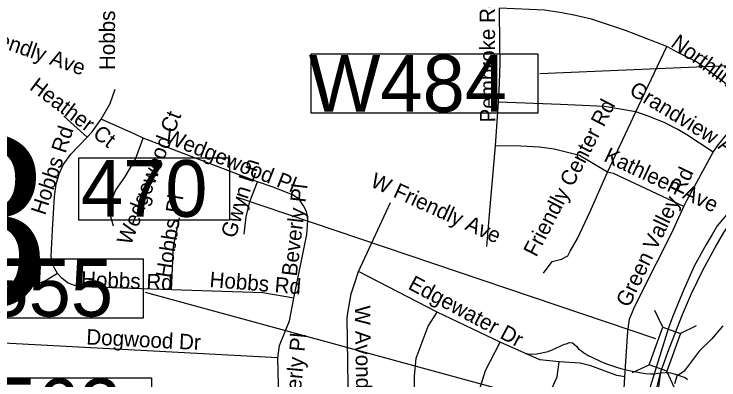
# Model space of a CAD drawing. Extents: x 1662474 to 1856135, y 779280 to 917889.
# Drawn here: x 1750894 to 1755241, y 849598 to 851857 of the extents above; entities that cross this region are included whole.
import ezdxf

# ---------------------------------------------------------------- set-up
doc = ezdxf.new("R2010")
doc.units = 0
for name, color, linetype in [('Exist Hydrographic Creek Single Shore', 7, 'Continuous'), ('Exist Hydrographic Misc Water Feature', 7, 'Continuous'), ('Exist Road Non-System Structure Non-Sys Other Number Label', 7, 'Continuous'), ('Exist Road Non-System Type 51', 7, 'Continuous'), ('Exist Road Non-System Type 51 Label', 7, 'Continuous'), ('Exist Road Primary Interstate Ramp 1 Lane Attributed', 7, 'Continuous'), ('Exist Road Secondary Structure Culvert Number Label', 7, 'Continuous'), ('Exist Road Secondary Structure NCDOT Private Pedestrian Number Label', 7, 'Continuous'), ('Exist Road Secondary Structure Standard Bridge CELL', 7, 'Continuous'), ('Exist Road Secondary Structure Standard Bridge Number Label', 7, 'Continuous'), ('Exist Road Secondary Type 51 Divided Attributed', 7, 'Continuous')]:
    doc.layers.add(name, color=color, linetype=linetype)

msp = doc.modelspace()

# ---------------------------------------------------------------- linework, layer by layer
at = {"layer": 'Exist Hydrographic Creek Single Shore'}
msp.add_lwpolyline([(1755265.4, 849931.6), (1755196.2, 849852.1), (1755118.4, 849775.6), (1755026.5, 849652.6), (1754981.9, 849622.1), (1754965.9, 849573.3)], dxfattribs=at)
at = {"layer": 'Exist Hydrographic Misc Water Feature'}
msp.add_lwpolyline([(1754049, 849761.4), (1754083.8, 849758), (1754117.4, 849760.3), (1754187.4, 849772.8), (1754230.5, 849793.3), (1754266.2, 849808.9), (1754288.3, 849818.6), (1754301.3, 849822.1), (1754317.9, 849829), (1754338.2, 849826.5), (1754349.7, 849817.9), (1754365.4, 849804.4), (1754373, 849792.9), (1754395.5, 849775), (1754405.3, 849767), (1754413.1, 849761), (1754427.3, 849752.8), (1754435.3, 849748.8), (1754457, 849738.6), (1754508.9, 849714.1), (1754526.9, 849706), (1754552.8, 849695.8), (1754614.7, 849675.2), (1754636.6, 849669), (1754706.5, 849652.5), (1754762.5, 849642.1), (1754788.4, 849637.9), (1754820.4, 849635.6), (1754840.2, 849635.4), (1754866.5, 849639.2), (1754886.4, 849643), (1754908.5, 849644.8), (1754928.4, 849644.7), (1754942.6, 849642.5), (1754970.2, 849634.3), (1755014.3, 849620), (1755032.2, 849613.8), (1755046.3, 849601.7)], dxfattribs=at)
at = {"layer": 'Exist Road Non-System Type 51'}
for p, q in [((1754729.4, 851252.8), (1754918.9, 851656.7)), ((1753863, 851043.6), (1753881.6, 851312.1)), ((1751344.4, 851096.9), (1751200.4, 851225.8)), ((1754554.4, 850880.9), (1754729.4, 851252.8)), ((1752395.2, 850820.8), (1751690.1, 851090.4)), ((1753019.1, 850266.7), (1753216, 850693.8)), ((1753502.4, 850017.6), (1753019.1, 850266.7)), ((1753890.9, 849831.2), (1753502.4, 850017.6)), ((1752519.9, 849734.7), (1750685.9, 849832.1))]:
    msp.add_line(p, q, dxfattribs=at)
for points in [[(1753881.6, 851312.1), (1753888.4, 851427.9), (1753892.4, 851555.9), (1753890.5, 851660.7), (1753887.9, 851893.4)], [(1754918.9, 851656.7), (1754663.8, 851755.1), (1754454.6, 851825.5), (1754355.9, 851847.5), (1754272.1, 851865.4), (1754165.1, 851881.1), (1753887.9, 851893.4)], [(1755435.6, 851294.5), (1755258.5, 851446.5), (1755103.4, 851561.9), (1754987.6, 851619.4), (1754918.9, 851656.7)], [(1751430.8, 851208.2), (1751486.1, 851305.5), (1751517.1, 851392.4)], [(1754729.4, 851252.8), (1754535.6, 851286.1), (1754263.2, 851298.7), (1753881.6, 851312.1)], [(1755205.1, 851003.9), (1755232.5, 851044.4), (1755435.6, 851294.5)], [(1755205.1, 851003.9), (1755043.9, 851111), (1754987.6, 851143.6), (1754906.5, 851186.1), (1754810.5, 851224.9), (1754729.4, 851252.8)], [(1751344.4, 851096.9), (1751375.4, 851129.9), (1751430.8, 851208.2)], [(1751690.1, 851090.4), (1751637.9, 851115.5), (1751430.8, 851208.2)], [(1751162.8, 850255.2), (1751145.1, 850283.2), (1751130.5, 850312.1), (1751122.1, 850360.4), (1751131, 850525.2), (1751143.1, 850731.2), (1751153.1, 850807.7), (1751171.1, 850869.6), (1751197.1, 850926.8), (1751244.1, 850991.4), (1751344.4, 851096.9)], [(1751507.6, 850547.9), (1751486.1, 850620.2), (1751486.1, 850670.7), (1751500, 850721.2), (1751520.2, 850767.8), (1751576.4, 850849.9), (1751643.4, 850960.9), (1751690.1, 851090.4)], [(1753808.6, 850422.9), (1753825.4, 850620), (1753863, 851043.6)], [(1754554.4, 850880.9), (1754381.6, 850982.9), (1754224.4, 851022.6), (1754134.9, 851034.9), (1754019.1, 851041.5), (1753863, 851043.6)], [(1755024.6, 850668.2), (1755042.2, 850706.1), (1755205.1, 851003.9)], [(1754158.5, 850257.2), (1754212.9, 850329.2), (1754270.1, 850343.6), (1754308.6, 850364.4), (1754324.4, 850393.8), (1754369.2, 850471.9), (1754446.1, 850638.6), (1754554.4, 850880.9)], [(1755024.6, 850668.2), (1754590.5, 850872.8), (1754554.4, 850880.9)], [(1752313.1, 850497.4), (1752326.2, 850606.1), (1752348.4, 850698.8), (1752395.2, 850820.8)], [(1752620.2, 850102.4), (1752698.6, 850495.6), (1752704.1, 850553.1), (1752705.5, 850581.2), (1752703.1, 850607.4), (1752697.1, 850638.6), (1752679.5, 850674), (1752651.4, 850713.4), (1752611.9, 850739.9), (1752492.1, 850789.2), (1752395.2, 850820.8)], [(1754689.8, 849973.2), (1754716.8, 850040.2), (1754758.5, 850128.4), (1754949.4, 850506.9), (1755024.6, 850668.2)], [(1751864.9, 850155.4), (1751876.6, 850425), (1751913.6, 850598.2)], [(1751162.8, 850255.2), (1751092.9, 850211.4), (1751043.1, 850192.9), (1750994, 850182.4), (1750908.6, 850178), (1750832.6, 850183.2), (1750760.6, 850186.4)], [(1751864.9, 850155.4), (1751312.9, 850173.8), (1751273.2, 850178.2), (1751227.4, 850196.6), (1751189.9, 850225), (1751162.8, 850255.2)], [(1752805, 848575.2), (1752917.1, 848825.5), (1752956.4, 848956), (1752963.5, 849012.2), (1752949.1, 849982.2), (1752953.9, 850025), (1752973.8, 850129.4), (1752992.9, 850191.9), (1753019.1, 850266.7)], [(1752620.2, 850102.4), (1752427.4, 850136.2), (1751864.9, 850155.4)], [(1752519.9, 849734.7), (1752530.1, 849810), (1752592.9, 849964.1), (1752620.2, 850102.4)], [(1753298.4, 848464.1), (1753293.6, 848612.2), (1753297.9, 848698.8), (1753354.4, 848884.9), (1753364.6, 849009), (1753362.5, 849622.4), (1753374, 849731.9), (1753447.5, 849929.4), (1753502.4, 850017.6)], [(1754659.6, 849616.6), (1754678.1, 849899.8), (1754689.8, 849973.2)], [(1753845.4, 848473), (1753845.9, 848643.1), (1753825.6, 848755.4), (1753765.9, 848981.2), (1753764.2, 849284), (1753763, 849531.9), (1753801.9, 849657.2), (1753890.9, 849831.2)], [(1754255.1, 849709.5), (1754136.5, 849722.6), (1753890.9, 849831.2)], [(1752465.1, 849287.2), (1752504.5, 849374.9), (1752527.4, 849480.1), (1752519.9, 849734.7)], [(1754118.9, 848442.9), (1754206.5, 848705.6), (1754228.1, 848856.8), (1754215.5, 848976.7), (1754134.4, 849244.2), (1754132.2, 849323.7), (1754150.1, 849413.2), (1754242.8, 849618.4), (1754255.1, 849709.5)], [(1754659.6, 849616.6), (1754610.5, 849625.8), (1754451.4, 849685.9), (1754384.5, 849701.6), (1754255.1, 849709.5)], [(1754461.4, 848218.4), (1754506.5, 848314.8), (1754546.4, 848432.4), (1754581.4, 848565.2), (1754600.8, 848669.9), (1754616.2, 848831.9), (1754659.6, 849616.6)]]:
    msp.add_lwpolyline(points, dxfattribs=at)
at = {"layer": 'Exist Road Primary Interstate Ramp 1 Lane Attributed'}
msp.add_lwpolyline([(1754922.8, 849208.2), (1754887, 849307.8), (1754873.1, 849363.6), (1754869.1, 849443.2), (1754865.1, 849508.9), (1754883.4, 849649.2)], dxfattribs=at)
at = {"layer": 'Exist Road Secondary Structure Culvert Number Label'}
msp.add_line((1754871.8, 849273.5), (1751704.9, 850138.8), dxfattribs=at)
for points in [[(1750407.7, 850345.6), (1751690.6, 850345.6), (1751690.6, 849980.6), (1750407.7, 849980.6)], [(1750457.7, 849611.5), (1751740.6, 849611.5), (1751740.6, 849246.5), (1750457.7, 849246.5)]]:
    msp.add_lwpolyline(points, close=True, dxfattribs=at)
at = {"layer": 'Exist Road Secondary Structure NCDOT Private Pedestrian Number Label'}
msp.add_line((1756464.2, 851587.7), (1754135.9, 851487.1), dxfattribs=at)
msp.add_lwpolyline([(1752725.2, 851610.6), (1754124.9, 851610.6), (1754124.9, 851245.3), (1752725.2, 851245.3)], close=True, dxfattribs=at)
at = {"layer": 'Exist Road Secondary Structure Standard Bridge CELL'}
for p, q in [((1754894.5, 849924.2), (1754846.5, 850026.7)), ((1755000.9, 849885.7), (1755103.4, 849933.7)), ((1754707.2, 849643.2), (1754809.7, 849691.3)), ((1754966.6, 849549.4), (1754918.6, 849651.9))]:
    msp.add_line(p, q, dxfattribs=at)
msp.add_lwpolyline([(1754809.7, 849691.3), (1754894, 849924.4), (1755002.9, 849885), (1754918.6, 849651.9)], close=True, dxfattribs=at)
at = {"layer": 'Exist Road Secondary Structure Standard Bridge Number Label'}
msp.add_line((1754852.1, 849851.7), (1752272.6, 850725.4), dxfattribs=at)
msp.add_lwpolyline([(1751293.5, 850969.7), (1752222.4, 850969.7), (1752222.4, 850585.5), (1751293.5, 850585.5)], close=True, dxfattribs=at)
at = {"layer": 'Exist Road Secondary Type 51 Divided Attributed'}
for points in [[(1756576.2, 851620), (1756519.5, 851579.8), (1756464.8, 851541.1), (1756375.5, 851481.1), (1756209, 851369.2), (1756051.3, 851269.1), (1755931.2, 851192.9), (1755768.1, 851068.6), (1755627, 850962.9), (1755472.6, 850830.6), (1755344.8, 850685.2), (1755230.1, 850548.6), (1755198.5, 850495.5), (1755162.6, 850435), (1755088.6, 850300.4), (1755024.7, 850157.2), (1754955.6, 849991.9), (1754930.1, 849919.6), (1754779.2, 849436.6), (1754745.4, 849138.2)], [(1754926.1, 849770.5), (1755016.2, 850003), (1755071.5, 850130.9), (1755141.2, 850276.2), (1755216.9, 850415.7), (1755272.1, 850508.7), (1755341.9, 850610.4), (1755526.3, 850809.8), (1755606.3, 850885.7), (1755887.7, 851082.2)], [(1754883.4, 849649.2), (1754926.1, 849770.5)], [(1754702, 847938.5), (1754752, 848072.3), (1754760.4, 848102.2), (1754769.5, 848135), (1754779.6, 848179.6), (1754794.7, 848261.2), (1754802.9, 848321.8), (1754809.5, 848380.8), (1754813.2, 848439.6), (1754810.2, 848646.3), (1754794.9, 848830.2), (1754793.2, 848895.6), (1754791.8, 849136.8), (1754798, 849256.4), (1754813.3, 849363.7), (1754883.4, 849649.2)]]:
    msp.add_lwpolyline(points, dxfattribs=at)

# ---------------------------------------------------------------- texts
at = {"layer": 'Exist Road Non-System Structure Non-Sys Other Number Label'}
msp.add_text('J498', height=1049.86, dxfattribs=at).set_placement((1748070, 850054.4))
at = {"layer": 'Exist Road Non-System Type 51 Label'}
for s, rotation, p in [('Hobbs Rd', 89.8342, (1751515.7, 851510.9)), ('Pembroke Rd', 90.201, (1753861.9, 851187.9)), ('W Friendly Ave', 340.9198, (1750500, 851758)), ('Northline Ave', 323.8533, (1754937.8, 851661.1)), ('Heather Ct', 323.113, (1750983.6, 851395.4)), ('Grandview Ave', 328.5847, (1754681.1, 851365.8)), ('Friendly Center Rd', 62.6228, (1754114.4, 850352.1)), ('Wedgewood Ct', 68.8112, (1751613.3, 850424.3)), ('Hobbs Rd', 71.7382, (1751085.1, 850610.3)), ('Wedgewood Pl', 338.5668, (1751815.6, 851066.1)), ('Kathleen Ave', 334.7802, (1754524.5, 850951.6)), ('Gwyn Ln', 72.3977, (1752257.4, 850467.8)), ('W Friendly Ave', 335.5607, (1753084.7, 850795.1)), ('Green Valley Rd', 64.5571, (1754687, 850040.8)), ('Beverly Pl', 83.2963, (1752637.5, 850234.8)), ('Hobbs Pl', 81.1858, (1751860.1, 850224.6)), ('Hobbs Rd', 357.8017, (1751305.9, 850174)), ('Hobbs Rd', 355.3428, (1752096.9, 850172.3)), ('Edgewater Dr', 331.7678, (1753317.6, 850163.9)), ('W Avondale Dr', 270.9057, (1752995.3, 850056.8)), ('Dogwood Dr', 357.1672, (1751337.9, 849817.7)), ('Beverly Pl', 84.7409, (1752643.2, 849313.5))]:
    msp.add_text(s, height=95, rotation=rotation, dxfattribs=at).set_placement(p)
at = {"layer": 'Exist Road Secondary Structure Culvert Number Label'}
for s, p in [('C555', (1750385.5, 849990.4)), ('C562', (1750435.5, 849256.3))]:
    msp.add_text(s, height=350, dxfattribs=at).set_placement(p)
at = {"layer": 'Exist Road Secondary Structure NCDOT Private Pedestrian Number Label'}
msp.add_text('W484', height=350, dxfattribs=at).set_placement((1752711.4, 851253.7))
at = {"layer": 'Exist Road Secondary Structure Standard Bridge Number Label'}
msp.add_text('470', height=350, dxfattribs=at).set_placement((1751306, 850605.3))

doc.saveas('drawing.dxf')
